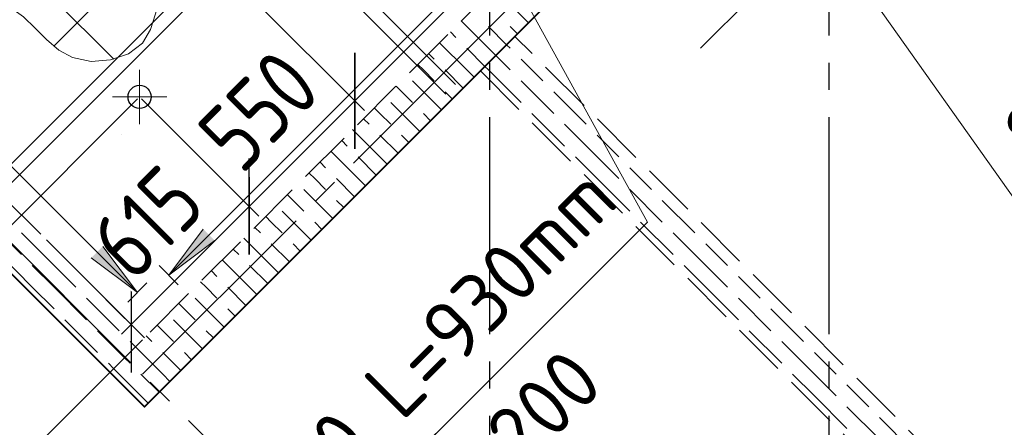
# Model space of a CAD drawing. Header units: millimetres. Extents: x 40580 to 1930067, y -240640 to 81020.
# Tile 559 of 656: x 1354330 to 1357956, y -227267 to -225766. Entities that reach past the tile are written whole.
import ezdxf

# ---------------------------------------------------------------- set-up
doc = ezdxf.new("R2010")
doc.units = ezdxf.units.MM
for name, pattern in [('______2', [270, 200, -70]), ('______5', [1100, 800, -100, 100, -100]), ('CENTER', [2, 1.25, -0.25, 0.25, -0.25])]:
    doc.linetypes.add(name, pattern=pattern)
doc.layers.add('ЖБ Стена верхний уровень', color=7, linetype='______2', true_color=0x656565)
for name, color, linetype, lineweight in [('Обрамление проемов стержнями', 7, 'Continuous', 25), ('ОСИ', 7, 'CENTER', 15), ('Основная', 7, 'Continuous', 40), ('Позиционная метка линия выноска', 7, 'Continuous', 13), ('Позиционная метка номер позиции', 7, 'Continuous', 13), ('Примечания', 7, 'Continuous', 13), ('Размерная линия_ общее', 7, 'Continuous', 25), ('Узлы символ', 7, 'Continuous', 25), ('Фиксатор', 7, 'Continuous', 25)]:
    doc.layers.add(name, color=color, linetype=linetype, lineweight=lineweight)
doc.layers.add('Тонкие', color=7, linetype='Continuous')
doc.styles.add('GOST 2.304', font='isocpeur.ttf', dxfattribs={"width": 0.8})
doc.styles.add('GOST 2.304-81', font='txt')
doc.styles.add('ISOCPEUR', font='isocpeur.ttf')
doc.dimstyles.new('СПДС', dxfattribs={"dimscale": 125, "dimtxt": 250, "dimasz": 250, "dimexe": 50, "dimexo": 10, "dimgap": 100, "dimtad": 1, "dimdec": 0, "dimtxsty": 'GOST 2.304-81', "dimblk": 'OBLIQUE', "dimcen": 250, "dimdle": 50, "dimadec": 0, "dimazin": 2, "dimtfac": 0.75, "dimtdec": 0, "dimtmove": 1, "dimatfit": 3, "dimfxl": 1, "dimtfill": 1, "dimtolj": 1, "dimarcsym": 1})

# ---------------------------------------------------------------- blocks, each defined once
blk = doc.blocks.new('_OBLIQUE')
at = {"color": 0, "linetype": 'ByBlock'}
blk.add_line((-0.5, -0.5), (0.5, 0.5), dxfattribs=at)
blk = doc.blocks.new('*D17464')
at = {"layer": 'Defpoints', "color": 0}
for p in [(1355160.6, -225661.5), (1354771.7, -226050.4), (1355564.3, -226065.2)]:
    blk.add_point(p, dxfattribs=at)
at = {"layer": 'Тонкие', "color": 0, "lineweight": -2}
for p, q in [((1355167.7, -225668.6), (1355599.6, -226100.6)), ((1355140, -226489.5), (1355599.6, -226029.9)), ((1354778.8, -226057.5), (1355210.7, -226489.5))]:
    blk.add_line(p, q, dxfattribs=at)
at = {"layer": 'Тонкие', "color": 0, "lineweight": -2, "xscale": 250, "yscale": 250, "zscale": 250}
for p, rotation in [((1355564.3, -226065.2), 45.00000000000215), ((1355175.4, -226454.1), 225.0000000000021)]:
    blk.add_blockref('_OBLIQUE', p, dxfattribs=dict(at, rotation=rotation))
at = {"layer": 'Тонкие', "color": 0, "insert": (1355210.7, -226100.6), "char_height": 250, "attachment_point": 5, "rotation": 45, "style": 'GOST 2.304', "bg_fill": 3, "box_fill_scale": 1.1, "bg_fill_color": 256, "bg_fill_true_color": 13158600, "bg_fill_transparency": 0}
blk.add_mtext('\\A1;550', dxfattribs=at)
blk = doc.blocks.new('*D17465')
at = {"layer": 'Defpoints', "color": 0}
for p in [(1356407.1, -224793.8), (1356621.4, -225008.1), (1355160.6, -225661.5)]:
    blk.add_point(p, dxfattribs=at)
at = {"layer": 'Тонкие', "color": 0, "lineweight": -2}
for p, q in [((1356414.2, -224800.9), (1356656.8, -225043.4)), ((1355528.9, -226100.6), (1356656.8, -224972.7)), ((1355167.7, -225668.6), (1355599.6, -226100.6))]:
    blk.add_line(p, q, dxfattribs=at)
at = {"layer": 'Тонкие', "color": 0, "lineweight": -2, "xscale": 250, "yscale": 250, "zscale": 250}
for p, rotation in [((1356621.4, -225008.1), 44.99999999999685), ((1355564.3, -226065.2), 224.9999999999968)]:
    blk.add_blockref('_OBLIQUE', p, dxfattribs=dict(at, rotation=rotation))
at = {"layer": 'Тонкие', "color": 0, "insert": (1355933.8, -225377.5), "char_height": 250, "attachment_point": 5, "rotation": 45, "style": 'GOST 2.304', "bg_fill": 3, "box_fill_scale": 1.1, "bg_fill_color": 256, "bg_fill_true_color": 13158600, "bg_fill_transparency": 0}
blk.add_mtext('\\A1;1495', dxfattribs=at)
blk = doc.blocks.new('*D17466')
at = {"layer": 'Defpoints', "color": 0}
for p in [(1354771.7, -226050.4), (1355175.4, -226454.1), (1354421.9, -226570.3)]:
    blk.add_point(p, dxfattribs=at)
at = {"layer": 'Тонкие', "color": 0, "lineweight": -2}
for p, q in [((1354778.8, -226057.5), (1355210.7, -226489.5)), ((1354705.2, -226924.3), (1355210.7, -226418.8)), ((1354429, -226577.4), (1354775.9, -226924.3))]:
    blk.add_line(p, q, dxfattribs=at)
at = {"layer": 'Тонкие', "color": 0, "lineweight": -2, "xscale": 250, "yscale": 250, "zscale": 250}
for p, rotation in [((1355175.4, -226454.1), 45.00000000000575), ((1354740.5, -226889), 225.0000000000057)]:
    blk.add_blockref('_OBLIQUE', p, dxfattribs=dict(at, rotation=rotation))
at = {"layer": 'Тонкие', "color": 0, "insert": (1354798.9, -226512.4), "char_height": 250, "attachment_point": 5, "rotation": 45, "style": 'GOST 2.304', "bg_fill": 3, "box_fill_scale": 1.1, "bg_fill_color": 256, "bg_fill_true_color": 13158600, "bg_fill_transparency": 0}
blk.add_mtext('\\A1;615', dxfattribs=at)
blk = doc.blocks.new('*D17467')
at = {"layer": 'Defpoints', "color": 0}
for p in [(1354227.6, -224481.1), (1355121.6, -225375.1), (1354223.7, -226273.2)]:
    blk.add_point(p, dxfattribs=at)
at = {"layer": 'Тонкие', "color": 0, "lineweight": -2}
for p, q in [((1353294.3, -225414.4), (1354263, -224445.7)), ((1355114.6, -225368), (1354192.3, -224445.7)), ((1354216.7, -226266.1), (1353294.3, -225343.7))]:
    blk.add_line(p, q, dxfattribs=at)
at = {"layer": 'Тонкие', "color": 0, "lineweight": -2, "xscale": 250, "yscale": 250, "zscale": 250}
for p, rotation in [((1354227.6, -224481.1), 44.99999999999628), ((1353329.6, -225379.1), 224.9999999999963)]:
    blk.add_blockref('_OBLIQUE', p, dxfattribs=dict(at, rotation=rotation))
at = {"layer": 'Тонкие', "color": 0, "insert": (1353619.5, -224771), "char_height": 250, "attachment_point": 5, "rotation": 45, "style": 'GOST 2.304', "bg_fill": 3, "box_fill_scale": 1.1, "bg_fill_color": 256, "bg_fill_true_color": 13158600, "bg_fill_transparency": 0}
blk.add_mtext('\\A1;1270', dxfattribs=at)
blk = doc.blocks.new('*D17470')
at = {"layer": 'Defpoints', "color": 0}
for p in [(1354771.7, -226050.4), (1354789.4, -226937.8), (1353884.3, -227842.9)]:
    blk.add_point(p, dxfattribs=at)
at = {"layer": 'Тонкие', "color": 0, "lineweight": -2}
for p, q in [((1354764.6, -226057.5), (1353396.4, -227425.7)), ((1354782.3, -226944.9), (1353849, -227878.2)), ((1353396.4, -227355), (1353919.7, -227878.2))]:
    blk.add_line(p, q, dxfattribs=at)
at = {"layer": 'Тонкие', "color": 0, "lineweight": -2, "xscale": 250, "yscale": 250, "zscale": 250}
for p, rotation in [((1353431.8, -227390.3), 134.9999999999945), ((1353884.3, -227842.9), 314.9999999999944)]:
    blk.add_blockref('_OBLIQUE', p, dxfattribs=dict(at, rotation=rotation))
at = {"layer": 'Тонкие', "color": 0, "insert": (1353806.6, -227446.9), "char_height": 250, "attachment_point": 5, "rotation": 315, "style": 'GOST 2.304', "bg_fill": 3, "box_fill_scale": 1.1, "bg_fill_color": 256, "bg_fill_true_color": 13158600, "bg_fill_transparency": 0}
blk.add_mtext('\\A1;640', dxfattribs=at)
blk = doc.blocks.new('*D17471')
at = {"layer": 'Defpoints', "color": 0}
for p in [(1354771.7, -226050.4), (1354223.7, -226273.2), (1353431.8, -227390.3)]:
    blk.add_point(p, dxfattribs=at)
at = {"layer": 'Тонкие', "color": 0, "lineweight": -2}
for p, q in [((1354764.6, -226057.5), (1353396.4, -227425.7)), ((1354216.7, -226280.3), (1353233.8, -227263.1)), ((1353233.8, -227192.4), (1353467.1, -227425.7)), ((1352955.5, -227720.4), (1353350.5, -227309)), ((1353365.7, -228130.5), (1352955.5, -227720.4))]:
    blk.add_line(p, q, dxfattribs=at)
at = {"layer": 'Тонкие', "color": 0, "lineweight": -2, "xscale": 250, "yscale": 250, "zscale": 250}
for p, rotation in [((1353269.2, -227227.7), 134.9999999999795), ((1353431.8, -227390.3), 314.9999999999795)]:
    blk.add_blockref('_OBLIQUE', p, dxfattribs=dict(at, rotation=rotation))
at = {"layer": 'Тонкие', "color": 0, "insert": (1353319.7, -227766.4), "char_height": 250, "attachment_point": 5, "rotation": 315, "style": 'GOST 2.304', "bg_fill": 3, "box_fill_scale": 1.1, "bg_fill_color": 256, "bg_fill_true_color": 13158600, "bg_fill_transparency": 0}
blk.add_mtext('\\A1;230', dxfattribs=at)
blk = doc.blocks.new('*D17473')
at = {"layer": 'Defpoints', "color": 0}
for p in [(1356511.2, -224268.5), (1356513.2, -224645.3), (1356770.2, -224902.3)]:
    blk.add_point(p, dxfattribs=at)
at = {"layer": 'Тонкие', "color": 0, "lineweight": -2}
for p, q in [((1356518.3, -224275.6), (1356992.9, -224750.2)), ((1356520.2, -224652.3), (1356805.5, -224937.6)), ((1356992.9, -224679.5), (1356734.8, -224937.6)), ((1357248.1, -225461.5), (1356863.9, -224808.6)), ((1356838, -225871.6), (1357248.1, -225461.5))]:
    blk.add_line(p, q, dxfattribs=at)
at = {"layer": 'Тонкие', "color": 0, "lineweight": -2, "xscale": 250, "yscale": 250, "zscale": 250}
for p, rotation in [((1356957.6, -224714.9), 45.0000000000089), ((1356770.2, -224902.3), 225.0000000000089)]:
    blk.add_blockref('_OBLIQUE', p, dxfattribs=dict(at, rotation=rotation))
at = {"layer": 'Тонкие', "color": 0, "insert": (1356884, -225507.5), "char_height": 250, "attachment_point": 5, "rotation": 45, "style": 'GOST 2.304', "bg_fill": 3, "box_fill_scale": 1.1, "bg_fill_color": 256, "bg_fill_true_color": 13158600, "bg_fill_transparency": 0}
blk.add_mtext('\\A1;265', dxfattribs=at)

msp = doc.modelspace()

# ---------------------------------------------------------------- linework, layer by layer
at = {"layer": 'ЖБ Стена верхний уровень', "color": 9, "linetype": 'Continuous', "lineweight": -3, "true_color": 0xc7c7c7, "transparency": 33554687}
for p, q in [((1355656.8, -226271.5), (1355683.5, -226298.3)), ((1356376.8, -226271.5), (1356456.8, -226351.5)), ((1356456.8, -226271.5), (1356536.8, -226351.5)), ((1356616.8, -226351.5), (1356576.8, -226311.5)), ((1356456.8, -226351.5), (1356576.8, -226471.5)), ((1356656.8, -226391.5), (1356616.8, -226351.5)), ((1356576.8, -226391.5), (1356696.8, -226511.5)), ((1356696.8, -226431.5), (1356816.8, -226551.5)), ((1356616.8, -226511.5), (1356736.8, -226631.5)), ((1356856.8, -226671.5), (1356736.8, -226551.5)), ((1356856.8, -226591.5), (1356936.8, -226671.5)), ((1355256.8, -226671.5), (1355283.5, -226698.3)), ((1356776.8, -226671.5), (1356856.8, -226751.5)), ((1356856.8, -226671.5), (1356936.8, -226751.5)), ((1357016.8, -226751.5), (1356976.8, -226711.5)), ((1356856.8, -226751.5), (1356976.8, -226871.5)), ((1357056.8, -226791.5), (1357016.8, -226751.5)), ((1356976.8, -226791.5), (1357096.8, -226911.5)), ((1357096.8, -226831.5), (1357216.8, -226951.5)), ((1357016.8, -226911.5), (1357136.8, -227031.5)), ((1357256.8, -227071.5), (1357136.8, -226951.5)), ((1357256.8, -226991.5), (1357336.8, -227071.5)), ((1357176.8, -227071.5), (1357256.8, -227151.5)), ((1357256.8, -227071.5), (1357336.8, -227151.5)), ((1357416.8, -227151.5), (1357376.8, -227111.5)), ((1357256.8, -227151.5), (1357376.8, -227271.5)), ((1357456.8, -227191.5), (1357416.8, -227151.5)), ((1357376.8, -227191.5), (1357496.8, -227311.5)), ((1357496.8, -227231.5), (1357616.8, -227351.5))]:
    msp.add_line(p, q, dxfattribs=at)
at = {"layer": 'ОСИ', "color": 8, "linetype": '______5', "lineweight": -3, "transparency": 33554687}
msp.add_line((1357309.8, -198624.7), (1357309.8, -232064.6), dxfattribs=at)

# ---------------------------------------------------------------- texts
at = {"color": 7, "linetype": 'Continuous', "lineweight": 13, "transparency": 33554687, "insert": (1356490.3, -227119.2), "char_height": 220, "width": 962.821, "attachment_point": 9, "rotation": 45, "style": 'ISOCPEUR'}
msp.add_mtext('\\W0.95;ш.200 ', dxfattribs=at)
at = {"layer": 'Фиксатор', "color": 7, "linetype": 'Continuous', "lineweight": 13, "transparency": 33554687, "insert": (1359202.3, -225103.4), "char_height": 220, "width": 1889.829, "attachment_point": 9, "rotation": 45, "style": 'ISOCPEUR'}
msp.add_mtext('\\W0.98;ø8 L=785mm ', dxfattribs=at)

# ---------------------------------------------------------------- dimensions: what is measured, and where the dimension line sits
at = {"layer": 'Тонкие'}
dim = msp.add_linear_dim(base=(1355564.3, -226065.2), p1=(1354771.7, -226050.4), p2=(1355160.6, -225661.5), angle=45, dimstyle='СПДС', override={"dimscale": 1, "dimtxsty": 'GOST 2.304'}, dxfattribs=at)
dim.commit()
dim.dimension.update_dxf_attribs({"geometry": '*D17464', "text_midpoint": (1355369.8, -226259.7), "dimtype": 160})

# ---------------------------------------------------------------- next in the draw order: linework, layer by layer
at = {"color": 7, "linetype": 'Continuous', "lineweight": 13, "transparency": 33554687}
msp.add_line((1356641.9, -226511.3), (1355275.8, -227877.5), dxfattribs=at)
at = {"layer": 'ЖБ Стена верхний уровень', "color": 9, "linetype": 'Continuous', "lineweight": -3, "true_color": 0xc7c7c7, "transparency": 33554687}
for p, q in [((1355436.2, -226291), (1355456.8, -226311.5)), ((1355576.8, -226271.5), (1355643.5, -226338.3)), ((1355416.8, -226351.5), (1355396.2, -226331)), ((1355456.8, -226391.5), (1355416.8, -226351.5)), ((1355496.8, -226351.5), (1355563.5, -226418.3)), ((1355576.8, -226351.5), (1355603.5, -226378.3)), ((1355376.8, -226391.5), (1355483.5, -226498.3)), ((1355316.2, -226411), (1355376.8, -226471.5)), ((1355496.8, -226431.5), (1355523.5, -226458.3)), ((1355296.8, -226471.5), (1355403.5, -226578.3)), ((1355256.8, -226511.5), (1355236.2, -226491)), ((1355296.8, -226551.5), (1355256.8, -226511.5)), ((1355416.8, -226511.5), (1355443.5, -226538.3)), ((1355256.8, -226591.5), (1355323.5, -226658.3)), ((1355336.8, -226591.5), (1355363.5, -226618.3))]:
    msp.add_line(p, q, dxfattribs=at)

# ---------------------------------------------------------------- next in the draw order: dimensions: what is measured, and where the dimension line sits
at = {"layer": 'Тонкие'}
dim = msp.add_linear_dim(base=(1356621.4, -225008.1), p1=(1355160.6, -225661.5), p2=(1356407.1, -224793.8), angle=45, dimstyle='СПДС', override={"dimscale": 1, "dimtxsty": 'GOST 2.304'}, dxfattribs=at)
dim.commit()
dim.dimension.update_dxf_attribs({"geometry": '*D17465', "text_midpoint": (1355933.8, -225377.5)})

# ---------------------------------------------------------------- next in the draw order: linework, layer by layer
at = {"layer": 'ЖБ Стена верхний уровень', "color": 9, "linetype": 'Continuous', "lineweight": -3, "true_color": 0xc7c7c7, "transparency": 33554687}
for p, q in [((1356096.8, -225671.5), (1356203.5, -225778.3)), ((1356056.8, -225871.5), (1355956.2, -225771)), ((1355916.2, -225811), (1355936.8, -225831.5)), ((1356056.8, -225791.5), (1356123.5, -225858.3)), ((1356136.8, -225791.5), (1356163.5, -225818.3)), ((1355976.8, -225951.5), (1355876.2, -225851)), ((1356123.5, -225858.3), (1356136.8, -225871.5)), ((1355836.2, -225891), (1355856.8, -225911.5)), ((1355976.8, -225871.5), (1356043.5, -225938.3)), ((1356056.8, -225871.5), (1356083.5, -225898.3)), ((1356083.5, -225898.3), (1356136.8, -225951.5)), ((1355816.8, -225951.5), (1355796.2, -225931)), ((1356216.8, -225951.5), (1356176.8, -225911.5)), ((1355856.8, -225991.5), (1355816.8, -225951.5)), ((1355896.8, -225951.5), (1355963.5, -226018.3)), ((1355976.8, -225951.5), (1356003.5, -225978.3)), ((1356043.5, -225938.3), (1356056.8, -225951.5)), ((1356056.8, -225951.5), (1356176.8, -226071.5)), ((1356256.8, -225991.5), (1356216.8, -225951.5)), ((1355776.8, -225991.5), (1355883.5, -226098.3)), ((1356176.8, -225991.5), (1356296.8, -226111.5)), ((1355716.2, -226011), (1355776.8, -226071.5)), ((1355896.8, -226031.5), (1355923.5, -226058.3)), ((1356296.8, -226031.5), (1356416.8, -226151.5)), ((1355696.8, -226071.5), (1355803.5, -226178.3)), ((1355656.8, -226111.5), (1355636.2, -226091)), ((1355696.8, -226151.5), (1355656.8, -226111.5)), ((1355816.8, -226111.5), (1355843.5, -226138.3)), ((1356216.8, -226111.5), (1356336.8, -226231.5)), ((1355596.2, -226131), (1355616.8, -226151.5)), ((1356456.8, -226271.5), (1356336.8, -226151.5)), ((1355656.8, -226271.5), (1355556.2, -226171)), ((1355516.2, -226211), (1355536.8, -226231.5)), ((1355656.8, -226191.5), (1355723.5, -226258.3)), ((1355736.8, -226191.5), (1355763.5, -226218.3)), ((1356456.8, -226191.5), (1356536.8, -226271.5)), ((1355576.8, -226351.5), (1355476.2, -226251))]:
    msp.add_line(p, q, dxfattribs=at)
at = {"layer": 'ЖБ Стена верхний уровень', "color": 251, "linetype": '______2', "lineweight": -3, "true_color": 0x656565, "transparency": 33554687}
msp.add_line((1356026.8, -225955), (1357808.7, -227736.9), dxfattribs=at)
at = {"layer": 'ОСИ', "color": 8, "linetype": '______5', "lineweight": -3, "transparency": 33554687}
msp.add_line((1356059.8, -198624.7), (1356059.8, -232064.6), dxfattribs=at)

# ---------------------------------------------------------------- next in the draw order: dimensions: what is measured, and where the dimension line sits
at = {"layer": 'Тонкие'}
for base, p1, p2, angle, picture, middle in [((1356770.2, -224902.3), (1356511.2, -224268.5), (1356513.2, -224645.3), 225, '*D17473', (1357177.4, -225532.2)), ((1355175.4, -226454.1), (1354421.9, -226570.3), (1354771.7, -226050.4), 45, '*D17466', (1354958, -226671.5))]:
    dim = msp.add_linear_dim(base=base, p1=p1, p2=p2, angle=angle, dimstyle='СПДС', override={"dimscale": 1, "dimtxsty": 'GOST 2.304'}, dxfattribs=at)
    dim.commit()
    dim.dimension.update_dxf_attribs({"geometry": picture, "text_midpoint": middle, "dimtype": 160})

# ---------------------------------------------------------------- next in the draw order: hatches: boundary and pattern name
at = {"layer": 'Позиционная метка линия выноска', "linetype": 'Continuous', "lineweight": 13, "transparency": 33554687}
msp.add_hatch(color=7, dxfattribs=at).paths.add_polyline_path([(1355006.3, -226537.3), (1354879, -226707), (1355048.7, -226579.7)], flags=16)

# ---------------------------------------------------------------- next in the draw order: linework, layer by layer
at = {"layer": 'ЖБ Стена верхний уровень', "color": 251, "linetype": '______2', "lineweight": -3, "true_color": 0x656565, "transparency": 33554687}
for p, q in [((1356154.1, -225827.7), (1358027.9, -223953.9)), ((1357936, -227609.6), (1356154.1, -225827.7))]:
    msp.add_line(p, q, dxfattribs=at)
at = {"layer": 'ЖБ Стена верхний уровень', "color": 9, "linetype": 'Continuous', "lineweight": -3, "true_color": 0xc7c7c7, "transparency": 33554687}
for p, q in [((1355196.2, -226531), (1355216.8, -226551.5)), ((1355256.8, -226671.5), (1355156.2, -226571)), ((1355116.2, -226611), (1355136.8, -226631.5)), ((1355176.8, -226751.5), (1355076.2, -226651)), ((1355036.2, -226691), (1355056.8, -226711.5)), ((1355176.8, -226671.5), (1355243.5, -226738.3)), ((1355016.8, -226751.5), (1354996.2, -226731)), ((1355056.8, -226791.5), (1355016.8, -226751.5)), ((1355096.8, -226751.5), (1355163.5, -226818.3)), ((1355176.8, -226751.5), (1355203.5, -226778.3)), ((1354976.8, -226791.5), (1355083.5, -226898.3)), ((1354916.2, -226811), (1354976.8, -226871.5)), ((1355096.8, -226831.5), (1355123.5, -226858.3)), ((1354896.8, -226871.5), (1355003.5, -226978.3)), ((1354856.8, -226911.5), (1354836.2, -226891)), ((1354896.8, -226951.5), (1354856.8, -226911.5)), ((1355016.8, -226911.5), (1355043.5, -226938.3)), ((1354856.8, -226991.5), (1354923.5, -227058.3)), ((1354936.8, -226991.5), (1354963.5, -227018.3)), ((1354856.8, -227071.5), (1354883.5, -227098.3))]:
    msp.add_line(p, q, dxfattribs=at)
at = {"layer": 'Позиционная метка линия выноска', "color": 251, "linetype": 'Continuous', "lineweight": 13, "true_color": 0x494949, "transparency": 33554687}
for p, q in [((1355006.3, -226537.3), (1354879, -226707)), ((1354879, -226707), (1355048.7, -226579.7)), ((1354843.6, -226671.6), (1354914.3, -226742.3))]:
    msp.add_line(p, q, dxfattribs=at)
at = {"layer": 'Позиционная метка номер позиции', "color": 7, "linetype": 'Continuous', "lineweight": 13, "transparency": 33554687}
msp.add_lwpolyline([(1356387.8, -224162.6), (1357997.3, -226432), (1359474.3, -224955)], dxfattribs=at)

# ---------------------------------------------------------------- next in the draw order: texts
at = {"color": 7, "linetype": 'Continuous', "lineweight": 13, "transparency": 33554687, "insert": (1356544.8, -226442.5), "char_height": 220, "width": 1997.586, "attachment_point": 9, "rotation": 45, "style": 'ISOCPEUR'}
msp.add_mtext('\\W0.96;ø10 L=930mm ', dxfattribs=at)

# ---------------------------------------------------------------- next in the draw order: dimensions: what is measured, and where the dimension line sits
at = {"layer": 'Тонкие'}
dim = msp.add_linear_dim(base=(1354227.6, -224481.1), p1=(1354223.7, -226273.2), p2=(1355121.6, -225375.1), angle=45, dimstyle='СПДС', override={"dimscale": 1, "dimtxsty": 'GOST 2.304'}, dxfattribs=at)
dim.commit()
dim.dimension.update_dxf_attribs({"geometry": '*D17467', "text_midpoint": (1353778.6, -224930.1), "dimtype": 160})

# ---------------------------------------------------------------- next in the draw order: linework, layer by layer
at = {"layer": 'Обрамление проемов стержнями', "color": 7, "linetype": 'Continuous', "lineweight": 25, "transparency": 33554687}
msp.add_lwpolyline([(1355934.9, -226004.6), (1354611.7, -224681.4), (1354608.5, -224677.1), (1354605.9, -224672), (1354604.3, -224666.4), (1354603.8, -224661.1), (1354604.3, -224655.8), (1354605.9, -224650.2), (1354608.5, -224645.1), (1354611.7, -224640.8), (1354803.6, -224449)], dxfattribs=at)
msp.add_lwpolyline([(1355934.9, -226004.6), (1354611.7, -224681.4), (1354608.5, -224677.1), (1354605.9, -224672), (1354604.3, -224666.4), (1354603.8, -224661.1), (1354604.3, -224655.8), (1354605.9, -224650.2), (1354608.5, -224645.1), (1354611.7, -224640.8), (1354803.6, -224449)], dxfattribs=at)
msp.add_lwpolyline([(1355934.9, -226004.6), (1354611.7, -224681.4), (1354608.5, -224677.1), (1354605.9, -224672), (1354604.3, -224666.4), (1354603.8, -224661.1), (1354604.3, -224655.8), (1354605.9, -224650.2), (1354608.5, -224645.1), (1354611.7, -224640.8), (1354803.6, -224449)], dxfattribs=at)
msp.add_lwpolyline([(1355934.9, -226004.6), (1354611.7, -224681.4), (1354608.5, -224677.1), (1354605.9, -224672), (1354604.3, -224666.4), (1354603.8, -224661.1), (1354604.3, -224655.8), (1354605.9, -224650.2), (1354608.5, -224645.1), (1354611.7, -224640.8), (1354803.6, -224449)], dxfattribs=at)
at = {"layer": 'Позиционная метка линия выноска', "color": 251, "linetype": 'Continuous', "lineweight": 13, "true_color": 0x494949, "transparency": 33554687}
msp.add_lwpolyline([(1354879, -226707), (1357759.3, -223826.7), (1356698.6, -222766), (1356465.3, -222999.3), (1357122.9, -223657)], dxfattribs=at)
at = {"layer": 'Позиционная метка номер позиции', "color": 7, "linetype": 'Continuous', "lineweight": -3, "transparency": 33554687}
for p, q in [((1354024.9, -225260.1), (1354676.6, -225911.8)), ((1354988.3, -225331.3), (1354455.7, -225863.9))]:
    msp.add_line(p, q, dxfattribs=at)
at = {"layer": 'Позиционная метка номер позиции', "color": 7, "linetype": '______2', "lineweight": 13, "transparency": 33554687}
msp.add_lwpolyline([(1354275.8, -225706.7), (1354344.2, -225756), (1354387.1, -225797.1), (1354429, -225839.7), (1354473.8, -225877.9), (1354525.3, -225906), (1354593, -225919.6), (1354664.5, -225914.5), (1354730.7, -225891.8), (1354782.2, -225852.7), (1354812, -225802.7), (1354830, -225744.3), (1354845.6, -225682.2), (1354868.1, -225621.4), (1354903.7, -225565.5), (1354944.9, -225513.7), (1354981.1, -225463.6), (1355001.6, -225413.1), (1354997.9, -225357.8), (1354972.6, -225300.4), (1354932.9, -225241.4), (1354886.1, -225181.7)], dxfattribs=at)
at = {"layer": 'Позиционная метка номер позиции', "color": 7, "linetype": 'Continuous', "lineweight": 13, "transparency": 33554687}
msp.add_lwpolyline([(1356085.2, -225500.7), (1356641.9, -226511.3), (1355086.3, -228067)], dxfattribs=at)

# ---------------------------------------------------------------- next in the draw order: dimensions: what is measured, and where the dimension line sits
at = {"layer": 'Тонкие'}
dim = msp.add_linear_dim(base=(1353884.3, -227842.9), p1=(1354771.7, -226050.4), p2=(1354789.4, -226937.8), angle=315, dimstyle='СПДС', override={"dimscale": 1, "dimtxsty": 'GOST 2.304'}, dxfattribs=at)
dim.commit()
dim.dimension.update_dxf_attribs({"geometry": '*D17470', "text_midpoint": (1353647.5, -227606), "dimtype": 160})

# ---------------------------------------------------------------- next in the draw order: linework, layer by layer
at = {"layer": 'ЖБ Стена верхний уровень', "color": 9, "linetype": 'Continuous', "lineweight": -3, "true_color": 0xc7c7c7, "transparency": 33554687}
msp.add_line((1354796.2, -226931), (1354816.8, -226951.5), dxfattribs=at)

# ---------------------------------------------------------------- next in the draw order: dimensions: what is measured, and where the dimension line sits
at = {"layer": 'Тонкие'}
dim = msp.add_linear_dim(base=(1353431.8, -227390.3), p1=(1354223.7, -226273.2), p2=(1354771.7, -226050.4), angle=315, dimstyle='СПДС', override={"dimscale": 1, "dimtxsty": 'GOST 2.304'}, dxfattribs=at)
dim.commit()
dim.dimension.update_dxf_attribs({"geometry": '*D17471', "text_midpoint": (1353026.3, -227791.1), "dimtype": 160})

# ---------------------------------------------------------------- next in the draw order: hatches: boundary and pattern name
at = {"layer": 'Позиционная метка линия выноска', "linetype": 'Continuous', "lineweight": 13, "transparency": 33554687}
msp.add_hatch(color=7, dxfattribs=at).paths.add_polyline_path([(1354636.4, -226601), (1354763.6, -226770.7), (1354593.9, -226643.4)])

# ---------------------------------------------------------------- next in the draw order: linework, layer by layer
msp.add_circle((1354771.7, -226050.4), 42.5)
at = {"layer": 'ЖБ Стена верхний уровень', "color": 251, "linetype": '______2', "lineweight": -3, "true_color": 0x656565, "transparency": 33554687}
for p, q in [((1356670.3, -225056.9), (1354789.4, -226937.8)), ((1354789.4, -226937.8), (1353587.3, -225735.8)), ((1353460, -225863), (1354662.1, -227065.1)), ((1354789.4, -227192.4), (1356026.8, -225955)), ((1354662.1, -227065.1), (1354789.4, -227192.4))]:
    msp.add_line(p, q, dxfattribs=at)
at = {"layer": 'ЖБ Стена верхний уровень', "color": 9, "linetype": 'Continuous', "lineweight": -3, "true_color": 0xc7c7c7, "transparency": 33554687}
for p, q in [((1354216.8, -226511.5), (1354336.8, -226631.5)), ((1354456.8, -226671.5), (1354336.8, -226551.5)), ((1354376.8, -226751.5), (1354256.8, -226631.5)), ((1354376.8, -226671.5), (1354456.8, -226751.5)), ((1354456.8, -226671.5), (1354536.8, -226751.5)), ((1354376.8, -226751.5), (1354456.8, -226831.5)), ((1354456.8, -226751.5), (1354576.8, -226871.5)), ((1354576.8, -226791.5), (1354696.8, -226911.5)), ((1354496.8, -226871.5), (1354616.8, -226991.5)), ((1354616.8, -226911.5), (1354716.2, -227011)), ((1354756.2, -226971), (1354736.8, -226951.5)), ((1354856.8, -227071.5), (1354756.2, -226971)), ((1354716.2, -227011), (1354736.8, -227031.5)), ((1354676.2, -227051), (1354656.8, -227031.5)), ((1354776.8, -227151.5), (1354676.2, -227051)), ((1354776.8, -227071.5), (1354843.5, -227138.3)), ((1354776.8, -227151.5), (1354803.5, -227178.3))]:
    msp.add_line(p, q, dxfattribs=at)
at = {"layer": 'Обрамление проемов стержнями', "color": 7, "linetype": 'Continuous', "lineweight": 25, "transparency": 33554687}
for p, q in [((1354117.7, -226478.3), (1357441.1, -223154.9)), ((1354117.7, -226478.3), (1357441.1, -223154.9)), ((1354117.7, -226478.3), (1357441.1, -223154.9)), ((1354117.7, -226478.3), (1357441.1, -223154.9)), ((1354153.1, -226513.7), (1357476.5, -223190.3)), ((1354153.1, -226513.7), (1357476.5, -223190.3)), ((1354153.1, -226513.7), (1357476.5, -223190.3)), ((1354153.1, -226513.7), (1357476.5, -223190.3))]:
    msp.add_line(p, q, dxfattribs=at)
msp.add_lwpolyline([(1355899.5, -226039.9), (1354576.4, -224716.7), (1354572.1, -224713.5), (1354566.9, -224710.9), (1354561.4, -224709.4), (1354556.1, -224708.9), (1354550.7, -224709.4), (1354545.2, -224710.9), (1354540, -224713.5), (1354535.8, -224716.7), (1354343.9, -224908.6)], dxfattribs=at)
msp.add_lwpolyline([(1355899.5, -226039.9), (1354576.4, -224716.7), (1354572.1, -224713.5), (1354566.9, -224710.9), (1354561.4, -224709.4), (1354556.1, -224708.9), (1354550.7, -224709.4), (1354545.2, -224710.9), (1354540, -224713.5), (1354535.8, -224716.7), (1354343.9, -224908.6)], dxfattribs=at)
msp.add_lwpolyline([(1355899.5, -226039.9), (1354576.4, -224716.7), (1354572.1, -224713.5), (1354566.9, -224710.9), (1354561.4, -224709.4), (1354556.1, -224708.9), (1354550.7, -224709.4), (1354545.2, -224710.9), (1354540, -224713.5), (1354535.8, -224716.7), (1354343.9, -224908.6)], dxfattribs=at)
msp.add_lwpolyline([(1355899.5, -226039.9), (1354576.4, -224716.7), (1354572.1, -224713.5), (1354566.9, -224710.9), (1354561.4, -224709.4), (1354556.1, -224708.9), (1354550.7, -224709.4), (1354545.2, -224710.9), (1354540, -224713.5), (1354535.8, -224716.7), (1354343.9, -224908.6)], dxfattribs=at)
at = {"layer": 'ОСИ', "color": 8, "linetype": '______5', "lineweight": -3, "transparency": 33554687}
for p, q in [((1354782.3, -227072.2), (1361480.6, -220373.9)), ((1357073.6, -229363.5), (1351791.2, -224081.1))]:
    msp.add_line(p, q, dxfattribs=at)
at = {"layer": 'Основная'}
msp.add_lwpolyline([(1353332.7, -225735.8), (1356698.6, -222369.9), (1358155.2, -223826.6), (1354789.5, -227192.5)], close=True, dxfattribs=at)
at = {"layer": 'Позиционная метка линия выноска', "color": 251, "linetype": 'Continuous', "lineweight": 13, "true_color": 0x494949, "transparency": 33554687}
for p, q in [((1354636.4, -226601), (1354763.6, -226770.7)), ((1354763.6, -226770.7), (1354593.9, -226643.4)), ((1354799, -226735.3), (1354728.3, -226806))]:
    msp.add_line(p, q, dxfattribs=at)
msp.add_lwpolyline([(1357122.9, -223657), (1355185.4, -225594.4), (1354527.8, -224936.8), (1353728.8, -225735.8), (1354763.6, -226770.7)], dxfattribs=at)
at = {"layer": 'Примечания', "color": 7, "linetype": 'Continuous', "lineweight": 13, "transparency": 33554687}
for p, q in [((1354771.7, -226150.4), (1354771.7, -225950.4)), ((1354871.7, -226050.4), (1354671.7, -226050.4))]:
    msp.add_line(p, q, dxfattribs=at)
at = {"layer": 'Размерная линия_ общее', "color": 7, "linetype": 'Continuous', "lineweight": 18, "transparency": 33554687}
for p, q in [((1354771.7, -226125.4), (1354771.7, -225975.4)), ((1354846.7, -226050.4), (1354696.7, -226050.4))]:
    msp.add_line(p, q, dxfattribs=at)
at = {"layer": 'Узлы символ', "color": 7, "linetype": 'Continuous', "lineweight": 13, "transparency": 33554687}
msp.add_line((1354704.9, -226190.7), (1354704.9, -226190.7), dxfattribs=at)
msp.add_line((1354704.9, -226190.7), (1354704.9, -226190.7), dxfattribs=at)
msp.add_line((1354704.9, -226190.7), (1354704.9, -226190.7), dxfattribs=at)

doc.saveas('drawing.dxf')
